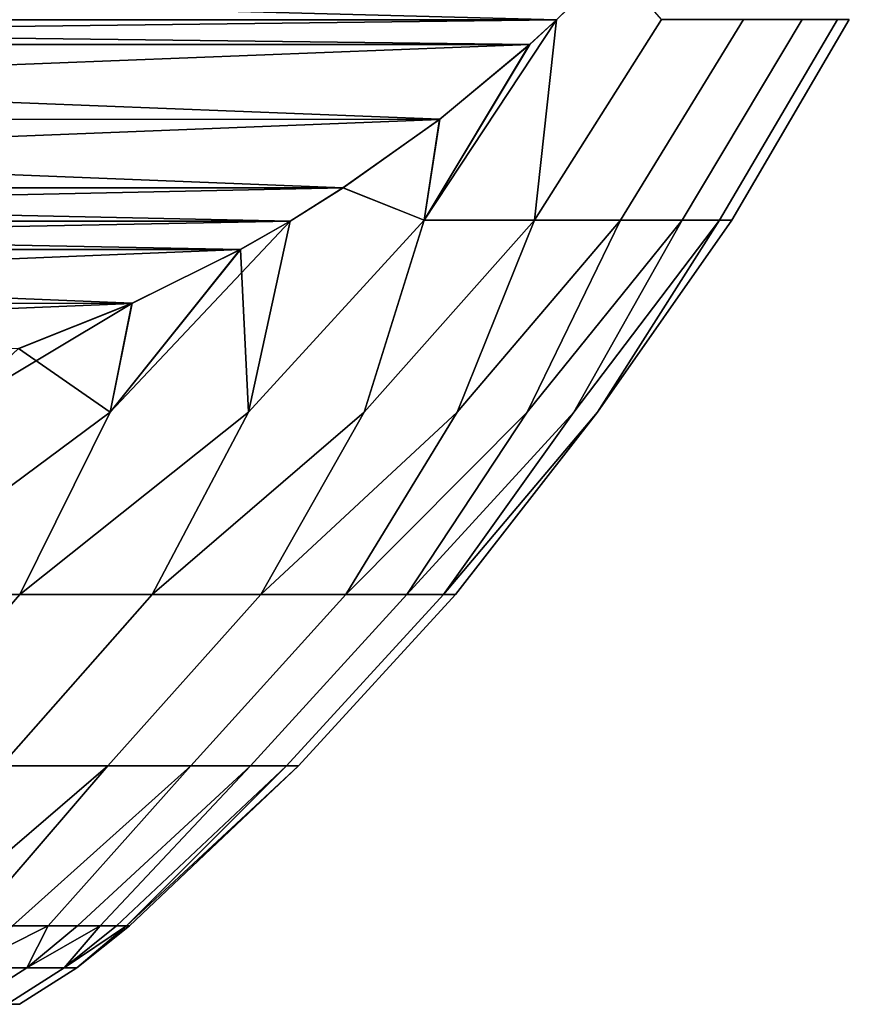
# Model space of a CAD drawing. Header units: metres. Extents: x -109 to 109, y -100 to 58.
# Tile 530 of 642: x 11.14 to 12.4, y 20.83 to 22.33. Entities that reach past the tile are written whole.
import ezdxf

# ---------------------------------------------------------------- set-up
doc = ezdxf.new("R2010")
doc.units = ezdxf.units.M
doc.layers.add('solid_21_062_100_XXX', color=7, linetype='CONTINUOUS')

msp = doc.modelspace()

# ---------------------------------------------------------------- linework, layer by layer
at = {"layer": 'solid_21_062_100_XXX'}
for points in [[(8.742086, 22.411617, 196.139175), (12.041987, 22.411062, 201.854767), (11.956112, 22.326788, 201.706024)], [(8.742086, 22.411617, 196.139175), (11.956112, 22.326788, 201.706024), (8.828505, 22.326782, 196.288849)], [(12.042513, 22.411606, 208.139191), (8.742615, 22.41107, 213.854782), (8.828498, 22.326788, 213.706024)], [(12.042513, 22.411606, 208.139191), (8.828498, 22.326788, 213.706024), (11.956105, 22.326782, 208.288849)], [(11.922488, 22.022234, 202.305969), (11.956112, 22.326788, 201.706024), (12.041987, 22.411062, 201.854767), (12.115534, 22.327393, 202.350906)], [(11.92249, 22.022234, 207.688889), (12.115539, 22.327393, 207.643936), (12.042513, 22.411606, 208.139191), (11.956105, 22.326782, 208.288849)], [(11.956105, 22.326782, 208.288849), (8.828498, 22.326788, 213.706024), (8.869605, 22.289175, 213.634827)], [(8.828505, 22.326782, 196.288849), (11.956112, 22.326788, 201.706024), (11.914998, 22.289169, 201.634811)], [(8.8691, 22.289625, 196.359161), (8.828505, 22.326782, 196.288849), (11.914998, 22.289169, 201.634811)], [(11.9155, 22.289618, 208.359177), (11.956105, 22.326782, 208.288849), (8.869605, 22.289175, 213.634827)], [(11.956112, 22.326788, 201.706024), (11.922488, 22.022234, 202.305969), (11.663689, 21.730471, 202.081436), (11.75481, 22.022234, 201.648682)], [(11.75481, 22.022234, 201.648682), (11.914998, 22.289169, 201.634811), (11.956112, 22.326788, 201.706024)], [(11.754813, 22.022234, 208.346161), (11.92249, 22.022234, 207.688889), (11.956105, 22.326782, 208.288849), (11.9155, 22.289618, 208.359177)], [(11.922488, 22.022234, 202.305969), (12.115534, 22.327393, 202.350906), (12.24025, 22.327393, 203.005814), (12.053443, 22.022234, 202.971542)], [(11.92249, 22.022234, 207.688889), (12.053444, 22.022234, 207.0233), (12.240253, 22.327393, 206.989029), (12.115539, 22.327393, 207.643936)], [(12.053443, 22.022234, 202.971542), (12.24025, 22.327393, 203.005814), (12.329591, 22.327393, 203.666473), (12.147271, 22.022234, 203.643356)], [(12.053444, 22.022234, 207.0233), (12.147272, 22.022234, 206.351486), (12.329594, 22.327393, 206.328369), (12.240253, 22.327393, 206.989029)], [(12.147271, 22.022234, 203.643356), (12.329591, 22.327393, 203.666473), (12.3833, 22.327393, 204.330978), (12.203684, 22.022234, 204.319351)], [(12.147272, 22.022234, 206.351486), (12.203684, 22.022234, 205.675507), (12.383301, 22.327393, 205.663849), (12.329594, 22.327393, 206.328369)], [(12.222507, 22.022234, 204.997421), (12.203684, 22.022234, 204.319351), (12.3833, 22.327393, 204.330978), (12.40122, 22.327393, 204.997421)], [(12.203684, 22.022234, 205.675507), (12.222507, 22.022234, 204.997421), (12.40122, 22.327393, 204.997421), (12.383301, 22.327393, 205.663849)], [(9.005974, 22.175941, 196.596237), (8.8691, 22.289625, 196.359161), (11.914998, 22.289169, 201.634811)], [(11.778625, 22.175934, 208.596252), (11.9155, 22.289618, 208.359177), (8.869605, 22.289175, 213.634827)], [(11.778625, 22.175934, 208.596252), (8.869605, 22.289175, 213.634827), (9.006467, 22.175562, 213.397766)], [(9.005974, 22.175941, 196.596237), (11.914998, 22.289169, 201.634811), (11.778137, 22.175558, 201.397766)], [(11.75481, 22.022234, 201.648682), (11.778137, 22.175558, 201.397766), (11.914998, 22.289169, 201.634811)], [(11.778625, 22.175934, 208.596252), (11.754813, 22.022234, 208.346161), (11.9155, 22.289618, 208.359177)], [(9.005974, 22.175941, 196.596237), (11.778137, 22.175558, 201.397766), (9.152626, 22.071663, 196.85025)], [(11.778625, 22.175934, 208.596252), (9.006467, 22.175562, 213.397766), (11.631973, 22.071657, 208.850266)], [(11.631973, 22.071657, 208.850266), (9.006467, 22.175562, 213.397766), (9.153113, 22.071344, 213.143768)], [(9.152626, 22.071663, 196.85025), (11.778137, 22.175558, 201.397766), (11.631491, 22.071341, 201.143768)], [(11.75481, 22.022234, 201.648682), (11.631491, 22.071341, 201.143768), (11.778137, 22.175558, 201.397766)], [(11.778625, 22.175934, 208.596252), (11.631973, 22.071657, 208.850266), (11.754813, 22.022234, 208.346161)], [(9.152626, 22.071663, 196.85025), (11.631491, 22.071341, 201.143768), (11.551065, 22.021036, 201.004471)], [(9.152626, 22.071663, 196.85025), (11.551065, 22.021036, 201.004471), (9.233551, 22.02103, 196.990417)], [(11.631973, 22.071657, 208.850266), (9.153113, 22.071344, 213.143768), (9.233544, 22.021036, 213.004471)], [(11.631973, 22.071657, 208.850266), (9.233544, 22.021036, 213.004471), (11.551059, 22.02103, 208.990417)], [(11.631973, 22.071657, 208.850266), (11.551059, 22.02103, 208.990417), (11.487656, 21.730471, 208.544037), (11.754813, 22.022234, 208.346161)], [(11.631491, 22.071341, 201.143768), (11.75481, 22.022234, 201.648682), (11.48773, 21.730471, 201.451065), (11.551065, 22.021036, 201.004471)], [(11.551059, 22.02103, 208.990417), (9.233544, 22.021036, 213.004471), (9.309202, 21.977716, 212.873413)], [(9.233551, 22.02103, 196.990417), (11.551065, 22.021036, 201.004471), (11.4754, 21.977713, 200.873413)], [(9.308641, 21.978024, 197.120468), (9.233551, 22.02103, 196.990417), (11.4754, 21.977713, 200.873413)], [(11.475956, 21.978016, 209.120499), (11.551059, 22.02103, 208.990417), (9.309202, 21.977716, 212.873413)], [(11.551065, 22.021036, 201.004471), (11.48773, 21.730471, 201.451065), (11.140385, 21.45356, 201.099243), (11.277728, 21.730471, 200.831192)], [(11.4754, 21.977713, 200.873413), (11.551065, 22.021036, 201.004471), (11.277728, 21.730471, 200.831192)], [(11.754813, 22.022234, 208.346161), (11.487656, 21.730471, 208.544037), (11.341432, 21.45356, 208.264847), (11.663628, 21.730471, 207.913666)], [(11.75481, 22.022234, 201.648682), (11.663689, 21.730471, 202.081436), (11.341432, 21.45356, 201.730026), (11.48773, 21.730471, 201.451065)], [(11.475956, 21.978016, 209.120499), (11.487656, 21.730471, 208.544037), (11.551059, 22.02103, 208.990417)], [(11.92249, 22.022234, 207.688889), (11.663628, 21.730471, 207.913666), (11.506795, 21.45356, 207.623779), (11.805037, 21.730471, 207.274658)], [(11.922488, 22.022234, 202.305969), (11.805085, 21.730471, 202.720459), (11.506795, 21.45356, 202.371078), (11.663689, 21.730471, 202.081436)], [(12.053444, 22.022234, 207.0233), (11.805037, 21.730471, 207.274658), (11.635953, 21.45356, 206.974457), (11.911465, 21.730471, 206.628891)], [(12.053443, 22.022234, 202.971542), (11.911498, 21.730471, 203.366226), (11.635953, 21.45356, 203.020401), (11.805085, 21.730471, 202.720459)], [(11.754813, 22.022234, 208.346161), (11.663628, 21.730471, 207.913666), (11.92249, 22.022234, 207.688889)], [(12.147272, 22.022234, 206.351486), (11.911465, 21.730471, 206.628891), (11.7285, 21.45356, 206.318909), (11.982594, 21.730471, 205.978302)], [(12.147271, 22.022234, 203.643356), (11.982615, 21.730471, 204.016815), (11.7285, 21.45356, 203.675949), (11.911498, 21.730471, 203.366226)], [(12.203684, 22.022234, 205.675507), (11.982594, 21.730471, 205.978302), (11.784146, 21.45356, 205.65921), (12.018214, 21.730471, 205.324799)], [(12.203684, 22.022234, 204.319351), (12.018221, 21.730471, 204.670319), (11.784146, 21.45356, 204.335648), (11.982615, 21.730471, 204.016815)], [(12.222507, 22.022234, 204.997421), (12.018214, 21.730471, 205.324799), (11.802713, 21.45356, 204.997437), (12.018221, 21.730471, 204.670319)], [(11.92249, 22.022234, 207.688889), (11.805037, 21.730471, 207.274658), (12.053444, 22.022234, 207.0233)], [(12.053443, 22.022234, 202.971542), (11.805085, 21.730471, 202.720459), (11.922488, 22.022234, 202.305969)], [(12.053444, 22.022234, 207.0233), (11.911465, 21.730471, 206.628891), (12.147272, 22.022234, 206.351486)], [(12.147271, 22.022234, 203.643356), (11.911498, 21.730471, 203.366226), (12.053443, 22.022234, 202.971542)], [(12.147272, 22.022234, 206.351486), (11.982594, 21.730471, 205.978302), (12.203684, 22.022234, 205.675507)], [(12.203684, 22.022234, 204.319351), (11.982615, 21.730471, 204.016815), (12.147271, 22.022234, 203.643356)], [(12.203684, 22.022234, 205.675507), (12.018214, 21.730471, 205.324799), (12.222507, 22.022234, 204.997421)], [(12.222507, 22.022234, 204.997421), (12.018221, 21.730471, 204.670319), (12.203684, 22.022234, 204.319351)], [(9.473566, 21.896152, 197.406128), (9.308641, 21.978024, 197.120468), (11.4754, 21.977713, 200.873413)], [(11.31103, 21.896147, 209.406158), (11.475956, 21.978016, 209.120499), (9.309202, 21.977716, 212.873413)], [(11.31103, 21.896147, 209.406158), (9.309202, 21.977716, 212.873413), (9.474071, 21.895926, 212.58786)], [(9.473566, 21.896152, 197.406128), (11.4754, 21.977713, 200.873413), (11.31053, 21.895922, 200.587845)], [(11.475956, 21.978016, 209.120499), (11.277641, 21.730471, 209.163895), (11.140385, 21.45356, 208.895615), (11.487656, 21.730471, 208.544037)], [(11.31103, 21.896147, 209.406158), (11.277641, 21.730471, 209.163895), (11.475956, 21.978016, 209.120499)], [(11.31053, 21.895922, 200.587845), (11.4754, 21.977713, 200.873413), (11.277728, 21.730471, 200.831192)], [(9.473566, 21.896152, 197.406128), (11.31053, 21.895922, 200.587845), (9.646564, 21.827225, 197.705765)], [(11.31103, 21.896147, 209.406158), (9.474071, 21.895926, 212.58786), (11.138032, 21.827219, 209.705795)], [(9.646564, 21.827225, 197.705765), (11.31053, 21.895922, 200.587845), (11.137541, 21.827045, 200.288223)], [(11.31053, 21.895922, 200.587845), (11.277728, 21.730471, 200.831192), (10.904285, 21.45356, 200.480728), (11.034307, 21.730471, 200.223679)], [(11.137541, 21.827045, 200.288223), (11.31053, 21.895922, 200.587845), (11.034307, 21.730471, 200.223679)], [(11.31103, 21.896147, 209.406158), (11.138032, 21.827219, 209.705795), (11.277641, 21.730471, 209.163895)], [(11.138032, 21.827219, 209.705795), (11.034207, 21.730471, 209.771408), (10.904285, 21.45356, 209.51413), (11.277641, 21.730471, 209.163895)], [(10.904285, 21.45356, 209.51413), (11.140385, 21.45356, 208.895615), (11.277641, 21.730471, 209.163895)], [(11.140385, 21.45356, 201.099243), (10.904285, 21.45356, 200.480728), (11.277728, 21.730471, 200.831192)], [(11.140385, 21.45356, 208.895615), (11.341432, 21.45356, 208.264847), (11.487656, 21.730471, 208.544037)], [(11.341432, 21.45356, 201.730026), (11.140385, 21.45356, 201.099243), (11.48773, 21.730471, 201.451065)], [(11.341432, 21.45356, 208.264847), (11.506795, 21.45356, 207.623779), (11.663628, 21.730471, 207.913666)], [(11.506795, 21.45356, 202.371078), (11.341432, 21.45356, 201.730026), (11.663689, 21.730471, 202.081436)], [(11.506795, 21.45356, 207.623779), (11.635953, 21.45356, 206.974457), (11.805037, 21.730471, 207.274658)], [(11.635953, 21.45356, 203.020401), (11.506795, 21.45356, 202.371078), (11.805085, 21.730471, 202.720459)], [(11.635953, 21.45356, 206.974457), (11.7285, 21.45356, 206.318909), (11.911465, 21.730471, 206.628891)], [(11.7285, 21.45356, 203.675949), (11.635953, 21.45356, 203.020401), (11.911498, 21.730471, 203.366226)], [(11.7285, 21.45356, 206.318909), (11.784146, 21.45356, 205.65921), (11.982594, 21.730471, 205.978302)], [(11.784146, 21.45356, 204.335648), (11.7285, 21.45356, 203.675949), (11.982615, 21.730471, 204.016815)], [(11.784146, 21.45356, 205.65921), (11.802713, 21.45356, 204.997437), (12.018214, 21.730471, 205.324799)], [(11.802713, 21.45356, 204.997437), (11.784146, 21.45356, 204.335648), (12.018221, 21.730471, 204.670319)], [(10.914814, 21.192892, 201.178177), (10.683496, 21.192892, 200.572189), (10.904285, 21.45356, 200.480728), (11.140385, 21.45356, 201.099243)], [(10.683496, 21.192892, 209.422684), (10.914814, 21.192892, 208.816696), (11.140385, 21.45356, 208.895615), (10.904285, 21.45356, 209.51413)], [(11.111791, 21.192892, 201.796173), (10.914814, 21.192892, 201.178177), (11.140385, 21.45356, 201.099243), (11.341432, 21.45356, 201.730026)], [(10.914814, 21.192892, 208.816696), (11.111791, 21.192892, 208.198685), (11.341432, 21.45356, 208.264847), (11.140385, 21.45356, 208.895615)], [(11.273806, 21.192892, 202.424255), (11.111791, 21.192892, 201.796173), (11.341432, 21.45356, 201.730026), (11.506795, 21.45356, 202.371078)], [(11.111791, 21.192892, 208.198685), (11.273806, 21.192892, 207.570602), (11.506795, 21.45356, 207.623779), (11.341432, 21.45356, 208.264847)], [(11.400349, 21.192892, 203.06044), (11.273806, 21.192892, 202.424255), (11.506795, 21.45356, 202.371078), (11.635953, 21.45356, 203.020401)], [(11.273806, 21.192892, 207.570602), (11.400349, 21.192892, 206.934433), (11.635953, 21.45356, 206.974457), (11.506795, 21.45356, 207.623779)], [(11.491022, 21.192892, 203.702698), (11.400349, 21.192892, 203.06044), (11.635953, 21.45356, 203.020401), (11.7285, 21.45356, 203.675949)], [(11.400349, 21.192892, 206.934433), (11.491022, 21.192892, 206.29216), (11.7285, 21.45356, 206.318909), (11.635953, 21.45356, 206.974457)], [(11.545541, 21.192892, 204.349045), (11.491022, 21.192892, 203.702698), (11.7285, 21.45356, 203.675949), (11.784146, 21.45356, 204.335648)], [(11.491022, 21.192892, 206.29216), (11.545541, 21.192892, 205.645813), (11.784146, 21.45356, 205.65921), (11.7285, 21.45356, 206.318909)], [(11.563732, 21.192892, 204.997437), (11.545541, 21.192892, 204.349045), (11.784146, 21.45356, 204.335648), (11.802713, 21.45356, 204.997437)], [(11.545541, 21.192892, 205.645813), (11.563732, 21.192892, 204.997437), (11.802713, 21.45356, 204.997437), (11.784146, 21.45356, 205.65921)], [(10.990848, 20.950001, 202.341537), (10.907317, 20.950001, 202.016998), (11.111791, 21.192892, 201.796173), (11.273806, 21.192892, 202.424255)], [(10.907318, 20.950001, 207.977859), (10.990848, 20.950001, 207.653336), (11.273806, 21.192892, 207.570602), (11.111791, 21.192892, 208.198685)], [(11.064724, 20.950001, 202.668396), (10.990848, 20.950001, 202.341537), (11.273806, 21.192892, 202.424255)], [(10.990848, 20.950001, 207.653336), (11.064724, 20.950001, 207.326462), (11.273806, 21.192892, 207.570602)], [(11.128881, 20.950001, 202.997299), (11.064724, 20.950001, 202.668396), (11.273806, 21.192892, 202.424255), (11.400349, 21.192892, 203.06044)], [(11.064724, 20.950001, 207.326462), (11.128881, 20.950001, 206.997559), (11.400349, 21.192892, 206.934433), (11.273806, 21.192892, 207.570602)], [(11.183265, 20.950001, 203.327957), (11.128881, 20.950001, 202.997299), (11.400349, 21.192892, 203.06044)], [(11.128881, 20.950001, 206.997559), (11.183265, 20.950001, 206.666901), (11.400349, 21.192892, 206.934433)], [(11.227825, 20.950001, 203.660095), (11.183265, 20.950001, 203.327957), (11.400349, 21.192892, 203.06044), (11.491022, 21.192892, 203.702698)], [(11.183265, 20.950001, 206.666901), (11.227825, 20.950001, 206.334763), (11.491022, 21.192892, 206.29216), (11.400349, 21.192892, 206.934433)], [(11.262524, 20.950001, 203.993393), (11.227825, 20.950001, 203.660095), (11.491022, 21.192892, 203.702698)], [(11.227825, 20.950001, 206.334763), (11.262524, 20.950001, 206.001465), (11.491022, 21.192892, 206.29216)], [(11.287331, 20.950001, 204.327591), (11.262524, 20.950001, 203.993393), (11.491022, 21.192892, 203.702698), (11.545541, 21.192892, 204.349045)], [(11.262524, 20.950001, 206.001465), (11.287331, 20.950001, 205.667282), (11.545541, 21.192892, 205.645813), (11.491022, 21.192892, 206.29216)], [(11.302223, 20.950001, 204.662354), (11.287331, 20.950001, 204.327591), (11.545541, 21.192892, 204.349045)], [(11.287331, 20.950001, 205.667282), (11.302223, 20.950001, 205.332504), (11.545541, 21.192892, 205.645813)], [(11.302223, 20.950001, 204.662354), (11.545541, 21.192892, 204.349045), (11.563732, 21.192892, 204.997437)], [(11.302223, 20.950001, 205.332504), (11.307189, 20.950001, 204.997437), (11.563732, 21.192892, 204.997437), (11.545541, 21.192892, 205.645813)], [(11.307189, 20.950001, 204.997437), (11.302223, 20.950001, 204.662354), (11.563732, 21.192892, 204.997437)], [(11.056229, 20.886124, 203.047913), (11.128881, 20.950001, 202.997299), (11.183265, 20.950001, 203.327957)], [(11.150877, 20.886124, 203.694077), (11.056229, 20.886124, 203.047913), (11.183265, 20.950001, 203.327957), (11.227825, 20.950001, 203.660095)], [(11.056229, 20.886124, 206.946945), (11.183265, 20.950001, 206.666901), (11.128881, 20.950001, 206.997559)], [(11.150877, 20.886124, 206.300781), (11.183265, 20.950001, 206.666901), (11.056229, 20.886124, 206.946945)], [(11.150877, 20.886124, 203.694077), (11.227825, 20.950001, 203.660095), (11.262524, 20.950001, 203.993393)], [(11.207795, 20.886124, 204.34465), (11.150877, 20.886124, 203.694077), (11.262524, 20.950001, 203.993393), (11.287331, 20.950001, 204.327591)], [(11.150877, 20.886124, 206.300781), (11.262524, 20.950001, 206.001465), (11.227825, 20.950001, 206.334763)], [(11.207795, 20.886124, 205.650208), (11.262524, 20.950001, 206.001465), (11.150877, 20.886124, 206.300781)], [(11.150877, 20.886124, 206.300781), (11.227825, 20.950001, 206.334763), (11.183265, 20.950001, 206.666901)], [(11.207795, 20.886124, 204.34465), (11.287331, 20.950001, 204.327591), (11.302223, 20.950001, 204.662354)], [(11.226789, 20.886124, 204.997437), (11.207795, 20.886124, 204.34465), (11.302223, 20.950001, 204.662354), (11.307189, 20.950001, 204.997437)], [(11.207795, 20.886124, 205.650208), (11.302223, 20.950001, 205.332504), (11.287331, 20.950001, 205.667282)], [(11.226789, 20.886124, 204.997437), (11.302223, 20.950001, 205.332504), (11.207795, 20.886124, 205.650208)], [(11.207795, 20.886124, 205.650208), (11.287331, 20.950001, 205.667282), (11.262524, 20.950001, 206.001465)], [(11.226789, 20.886124, 204.997437), (11.307189, 20.950001, 204.997437), (11.302223, 20.950001, 205.332504)], [(11.056229, 20.886124, 203.047913), (11.150877, 20.886124, 203.694077), (11.0644, 20.830523, 203.704193), (10.970486, 20.830523, 203.063034)], [(11.150877, 20.886124, 206.300781), (11.056229, 20.886124, 206.946945), (10.970486, 20.830523, 206.931824), (11.0644, 20.830523, 206.29068)], [(11.150877, 20.886124, 203.694077), (11.207795, 20.886124, 204.34465), (11.120876, 20.830523, 204.349716), (11.0644, 20.830523, 203.704193)], [(11.207795, 20.886124, 205.650208), (11.150877, 20.886124, 206.300781), (11.0644, 20.830523, 206.29068), (11.120876, 20.830523, 205.645142)], [(11.207795, 20.886124, 204.34465), (11.226789, 20.886124, 204.997437), (11.139723, 20.830523, 204.997437), (11.120876, 20.830523, 204.349716)], [(11.226789, 20.886124, 204.997437), (11.207795, 20.886124, 205.650208), (11.120876, 20.830523, 205.645142), (11.139723, 20.830523, 204.997437)]]:
    msp.add_3dface(points, dxfattribs=at)

doc.saveas('drawing.dxf')
